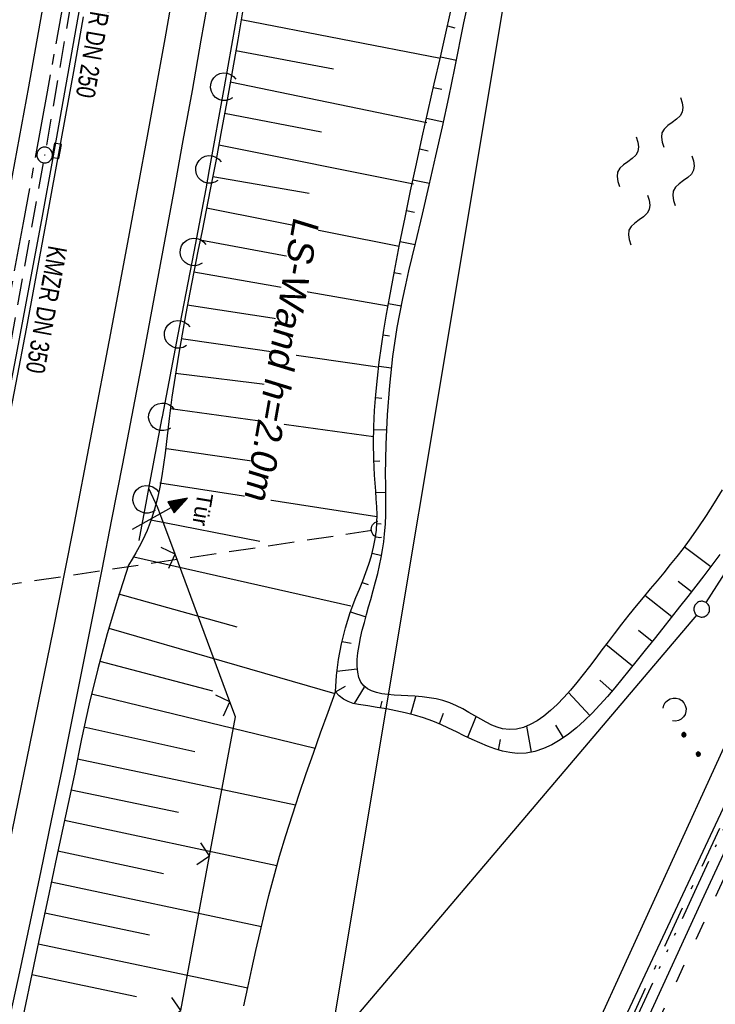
# Model space of a CAD drawing. Extents: x 510526 to 513920, y 467229 to 478797.
# Tile 267 of 467: x 511928 to 511994, y 474108 to 474201. Entities that reach past the tile are written whole.
import ezdxf

# ---------------------------------------------------------------- set-up
doc = ezdxf.new("R2010")
doc.units = 0
doc.header["$LTSCALE"] = 10
doc.header["$MEASUREMENT"] = 0
for name, pattern in [('ACAD_ISO03W100', [30, 12, -18]), ('ACAD_ISO14W100', [25.5, 12, -3, 0.5, -3, 0.5, -3, 0.5, -3]), ('ACHSE', [5.5, 4, -0.5, 0.5, -0.5]), ('LT00', [0]), ('LT08', [0.42, 0.2, -0.1, 0.02, -0.1]), ('STRICHLINIE2', [0.375, 0.25, -0.125])]:
    doc.linetypes.add(name, pattern=pattern)
doc.layers.get('0').update_dxf_attribs({"linetype": 'LT00'})
for name, color, linetype in [('--WASSER_NUTZUNG', 180, 'Continuous'), ('-AX-020', 250, 'ACHSE'), ('-Haltung', 182, 'STRICHLINIE2'), ('-Haltungsbeschriftung', 182, 'LT00'), ('ABWASSERLTG', 24, 'LT00'), ('DFK_AB_L', 21, 'LT00'), ('DFK_GZPKT', 250, 'LT00'), ('DFK_KATASTER', 250, 'LT00'), ('DFK_NUTZUNG', 250, 'LT00'), ('LS-WAND_TEXT', 11, 'Continuous'), ('STROM_UNTER', 80, 'LT08'), ('TELEKOM', 210, 'ACAD_ISO14W100'), ('TOR_TEXT', 11, 'Continuous'), ('V91_AFBR_BAB', 250, 'LT00'), ('V91_BOESCH', 250, 'LT00'), ('V91_BOSCHUNG', 250, 'LT00'), ('V91_KA_PRUF', 182, 'LT00'), ('V91_LAERM', 11, 'LT00'), ('V91_LD_MARK', 2, 'LT00'), ('V91_RINNE', 182, 'LT00'), ('V91_SINKK', 182, 'LT00'), ('V91_TOR', 10, 'LT00'), ('V91_UK_DURCH', 182, 'LT00'), ('V91_ZAUN', 40, 'LT00'), ('WASSERLTG', 130, 'ACAD_ISO03W100')]:
    doc.layers.add(name, color=color, linetype=linetype)
doc.styles.add('Beschrift', font='ARIAL.TTF')
doc.styles.add('Haltungsbeschriftung', font='ARIAL.TTF', dxfattribs={"width": 0.75})

# ---------------------------------------------------------------- blocks, each defined once
blk = doc.blocks.new('SYMB7250')
at = {"color": 0, "linetype": 'ByBlock'}
for points in [[(-0.25, 0.28), (-0.208333, 0.308889), (-0.166667, 0.331111), (-0.125, 0.34), (-0.083333, 0.331111), (-0.041667, 0.308889), (0, 0.28)], [(0, 0.28), (0.041667, 0.251111), (0.083333, 0.228889), (0.125, 0.22), (0.166667, 0.228889), (0.208333, 0.251111), (0.25, 0.28)], [(-0.74, 0), (-0.698333, 0.028889), (-0.656667, 0.051111), (-0.615, 0.06), (-0.573333, 0.051111), (-0.531667, 0.028889), (-0.49, 0)], [(-0.49, 0), (-0.448333, -0.028889), (-0.406667, -0.051111), (-0.365, -0.06), (-0.323333, -0.051111), (-0.281667, -0.028889), (-0.24, 0)], [(0.24, 0), (0.281667, 0.028889), (0.323333, 0.051111), (0.365, 0.06), (0.406667, 0.051111), (0.448333, 0.028889), (0.49, 0)], [(0.49, 0), (0.531667, -0.028889), (0.573333, -0.051111), (0.615, -0.06), (0.656667, -0.051111), (0.698333, -0.028889), (0.74, 0)], [(-0.25, -0.28), (-0.208333, -0.251111), (-0.166667, -0.228889), (-0.125, -0.22), (-0.083333, -0.228889), (-0.041667, -0.251111), (0, -0.28)], [(0, -0.28), (0.041667, -0.308889), (0.083333, -0.331111), (0.125, -0.34), (0.166667, -0.331111), (0.208333, -0.308889), (0.25, -0.28)]]:
    blk.add_lwpolyline(points, dxfattribs=at)
blk = doc.blocks.new('SYMB7010')
at = {"color": 0, "linetype": 'ByBlock'}
for points in [[(-0.031408, 0.499213), (-0.093728, 0.49134), (-0.15457, 0.475719), (-0.212975, 0.452595), (-0.268021, 0.422333), (-0.31884, 0.385411), (-0.36463, 0.342411), (-0.40467, 0.29401), (-0.438329, 0.240973), (-0.465074, 0.184136), (-0.484486, 0.124395), (-0.496256, 0.062692), (-0.5002, 0)], [(-0.5002, 0), (-0.496256, -0.062692), (-0.484486, -0.124395), (-0.465075, -0.184136), (-0.438329, -0.240973), (-0.404671, -0.29401), (-0.36463, -0.342411), (-0.31884, -0.385411), (-0.268021, -0.422333), (-0.212975, -0.452595), (-0.154571, -0.475719), (-0.093728, -0.49134), (-0.031408, -0.499213), (0.031408, -0.499213)], [(0.5002, 0), (0.496256, 0.062692), (0.484485, 0.124395), (0.465074, 0.184136), (0.438329, 0.240973), (0.40467, 0.29401), (0.36463, 0.342411), (0.31884, 0.385411), (0.268021, 0.422333), (0.212975, 0.452595), (0.15457, 0.475719), (0.093728, 0.49134), (0.031408, 0.499213), (-0.031408, 0.499213)], [(0.031408, -0.499213), (0.093728, -0.491341), (0.15457, -0.475719), (0.212975, -0.452595), (0.268021, -0.422333), (0.31884, -0.385411), (0.36463, -0.342411), (0.404671, -0.294011), (0.438329, -0.240974), (0.465075, -0.184136), (0.484486, -0.124395), (0.496256, -0.062692), (0.500201, 0)]]:
    blk.add_lwpolyline(points, dxfattribs=at)
blk = doc.blocks.new('SYMB0652')
at = {"color": 0, "linetype": 'ByBlock'}
blk.add_lwpolyline([(-0.15, -0.075), (0.15, -0.075), (0.15, 0.075), (-0.15, 0.075), (-0.15, -0.075)], dxfattribs=at)
blk = doc.blocks.new('SYMB0070')
at = {"color": 0, "linetype": 'ByBlock'}
for p, q in [((-0.5, 0), (0.2, 0)), ((0.5, 0), (0.2, 0.1)), ((0.2, 0.1), (0.2, 0)), ((0.468, 0), (0.21, 0.086)), ((0.21, 0.086), (0.21, -0.086)), ((0.21, -0.086), (0.468, 0)), ((0.22, -0.072), (0.437, 0)), ((0.23, -0.058), (0.405, 0)), ((0.24, -0.045), (0.374, 0)), ((0.342, 0), (0.25, 0.031)), ((0.25, 0.031), (0.25, -0.031)), ((0.25, -0.031), (0.342, 0)), ((0.26, -0.017), (0.31, 0)), ((0.27, -0.003), (0.279, 0))]:
    blk.add_line(p, q, dxfattribs=at)
for points in [[(0.2, 0), (0.2, -0.1), (0.5, 0)], [(0.437, 0), (0.22, 0.072), (0.22, -0.072)], [(0.405, 0), (0.23, 0.058), (0.23, -0.058)], [(0.374, 0), (0.24, 0.045), (0.24, -0.045)], [(0.31, 0), (0.26, 0.017), (0.26, -0.017)], [(0.279, 0), (0.27, 0.003), (0.27, -0.003)]]:
    blk.add_lwpolyline(points, dxfattribs=at)
blk = doc.blocks.new('SYMB0003')
at = {"color": 0, "linetype": 'ByBlock'}
for p, q in [((-0.015712, 0), (0.010166, 0.012015)), ((0, -0.021257), (-0.015712, 0)), ((0.010166, 0.012015), (0, -0.021257))]:
    blk.add_line(p, q, dxfattribs=at)
for points in [[(-0.031395, 0.499013), (-0.093691, 0.491144), (-0.154509, 0.475528), (-0.21289, 0.452414), (-0.267913, 0.422164), (-0.318712, 0.385257), (-0.364484, 0.342274), (-0.404509, 0.293893), (-0.438154, 0.240877), (-0.464888, 0.184062), (-0.484292, 0.124345), (-0.496058, 0.062667), (-0.5, 0)], [(-0.5, 0), (-0.496058, -0.062667), (-0.484292, -0.124345), (-0.464888, -0.184062), (-0.438154, -0.240877), (-0.404509, -0.293893), (-0.364485, -0.342274), (-0.318712, -0.385257), (-0.267914, -0.422164), (-0.21289, -0.452414), (-0.154509, -0.475529), (-0.093691, -0.491144), (-0.031395, -0.499014), (0.031395, -0.499014)], [(0.5, 0), (0.496057, 0.062667), (0.484292, 0.124345), (0.464888, 0.184062), (0.438153, 0.240877), (0.404509, 0.293893), (0.364484, 0.342274), (0.318712, 0.385257), (0.267913, 0.422164), (0.21289, 0.452414), (0.154509, 0.475528), (0.093691, 0.491144), (0.031395, 0.499013), (-0.031395, 0.499013)], [(0.031395, -0.499014), (0.093691, -0.491144), (0.154509, -0.475529), (0.21289, -0.452414), (0.267914, -0.422164), (0.318712, -0.385257), (0.364485, -0.342274), (0.404509, -0.293893), (0.438154, -0.240877), (0.464889, -0.184062), (0.484292, -0.124345), (0.496058, -0.062667), (0.5, 0)]]:
    blk.add_lwpolyline(points, dxfattribs=at)
blk = doc.blocks.new('SYMB1107')
at = {"color": 0, "linetype": 'ByBlock'}
for points in [[(-0.2, 0), (-0.196157, 0.039018), (-0.184776, 0.076537), (-0.166294, 0.111114), (-0.141421, 0.141421), (-0.111114, 0.166294), (-0.076537, 0.184776), (-0.039018, 0.196157), (0, 0.2)], [(0, 0.2), (0.039018, 0.196157), (0.076537, 0.184776), (0.111114, 0.166294), (0.141421, 0.141421), (0.166294, 0.111114), (0.184776, 0.076537), (0.196157, 0.039018), (0.2, 0)]]:
    blk.add_lwpolyline(points, dxfattribs=at)
blk = doc.blocks.new('SYMB0024')
at = {"color": 0, "linetype": 'ByBlock'}
for p, q in [((-0.5, 0.5), (0, 0)), ((0, 0), (0.5, 0.5))]:
    blk.add_line(p, q, dxfattribs=at)
blk = doc.blocks.new('SYMB7122')
at = {"color": 0, "linetype": 'ByBlock'}
for points in [[(-0.109975, -0.002365), (-0.106745, 0.026562), (-0.096041, 0.053629), (-0.078613, 0.076941), (-0.055681, 0.094866), (-0.028851, 0.106149), (0, 0.11)], [(0, 0.11), (0.028851, 0.106149), (0.055681, 0.094866), (0.078613, 0.076941), (0.096041, 0.053629), (0.106745, 0.026562), (0.109975, -0.002365)], [(-0.075234, -0.080249), (-0.093647, -0.057708), (-0.105504, -0.031126), (-0.109975, -0.002365)], [(0.109975, -0.002365), (0.105504, -0.031126), (0.093647, -0.057708), (0.075234, -0.080249)]]:
    blk.add_lwpolyline(points, dxfattribs=at)
blk = doc.blocks.new('SYMB7231')
at = {"color": 0, "linetype": 'ByBlock'}
for p, q in [((0.109975, -0.002365), (0.105504, -0.031126)), ((0.23, -0.057081), (0.23, -0.082919)), ((0.235, -0.087105), (0.235, -0.052895)), ((0.24, -0.050836), (0.24, -0.089164)), ((0.245, -0.089796), (0.245, -0.050204)), ((0.25, -0.050836), (0.25, -0.089164)), ((0.255, -0.087105), (0.255, -0.052895)), ((0.26, -0.057081), (0.26, -0.082919)), ((0.265, -0.070126), (0.265, -0.069854)), ((0.46, -0.057081), (0.46, -0.082919)), ((0.465, -0.087105), (0.465, -0.052895)), ((0.47, -0.050836), (0.47, -0.089164)), ((0.475, -0.089796), (0.475, -0.050204)), ((0.48, -0.050836), (0.48, -0.089164)), ((0.485, -0.087105), (0.485, -0.052895)), ((0.49, -0.057081), (0.49, -0.082919)), ((0.495, -0.070126), (0.495, -0.069854))]:
    blk.add_line(p, q, dxfattribs=at)
for points in [[(-0.109975, -0.002365), (-0.106745, 0.026562), (-0.096041, 0.053629), (-0.078613, 0.076941), (-0.055681, 0.094866), (-0.028851, 0.106149), (0, 0.11)], [(0, 0.11), (0.028851, 0.106149), (0.055681, 0.094866), (0.078613, 0.076941), (0.096041, 0.053629), (0.106745, 0.026562), (0.109975, -0.002365)], [(-0.075234, -0.080249), (-0.093647, -0.057708), (-0.105504, -0.031126), (-0.109975, -0.002365)], [(0.105504, -0.031126), (0.093647, -0.057708), (0.075234, -0.080249)], [(0.265, -0.07), (0.263019, -0.061322), (0.25747, -0.054363), (0.24945, -0.050501), (0.24055, -0.050501), (0.23253, -0.054363), (0.226981, -0.061322), (0.225, -0.07), (0.226981, -0.078678), (0.23253, -0.085637), (0.24055, -0.089499), (0.24945, -0.089499), (0.25747, -0.085637), (0.263019, -0.078678), (0.265, -0.07)], [(0.495, -0.07), (0.493019, -0.061322), (0.48747, -0.054363), (0.47945, -0.050501), (0.47055, -0.050501), (0.46253, -0.054363), (0.456981, -0.061322), (0.455, -0.07), (0.456981, -0.078678), (0.46253, -0.085637), (0.47055, -0.089499), (0.47945, -0.089499), (0.48747, -0.085637), (0.493019, -0.078678), (0.495, -0.07)]]:
    blk.add_lwpolyline(points, dxfattribs=at)

msp = doc.modelspace()

# ---------------------------------------------------------------- linework, layer by layer
at = {"layer": '-AX-020', "ltscale": 0.2, "flags": 128}
msp.add_lwpolyline([(513881.716, 478796.972), (513877.87, 478787.354), (513870.367, 478768.801), (513862.788, 478750.278), (513855.137, 478731.786), (513847.411, 478713.324), (513839.611, 478694.893), (513831.738, 478676.494), (513823.791, 478658.127), (513815.771, 478639.791), (513807.678, 478621.487), (513799.512, 478603.216), (513791.272, 478584.978), (513782.96, 478566.773), (513774.576, 478548.601), (513766.118, 478530.463), (513757.588, 478512.359), (513748.986, 478494.289), (513740.312, 478476.254), (513731.565, 478458.253), (513722.747, 478440.287), (513713.857, 478422.357), (513704.896, 478404.463), (513695.863, 478386.605), (513686.758, 478368.782), (513677.583, 478350.997), (513668.336, 478333.248), (513659.019, 478315.536), (513649.63, 478297.862), (513640.172, 478280.225), (513630.643, 478262.626), (513621.043, 478245.066), (513611.374, 478227.544), (513601.634, 478210.061), (513591.825, 478192.617), (513586.745, 478183.647), (513576.83, 478166.262), (513566.848, 478148.917), (513556.8, 478131.609), (513546.688, 478114.338), (513536.514, 478097.104), (513526.28, 478079.906), (513515.988, 478062.743), (513505.638, 478045.613), (513495.234, 478028.517), (513484.778, 478011.453), (513474.27, 477994.421), (513463.712, 477977.419), (513453.108, 477960.447), (513442.457, 477943.503), (513431.762, 477926.587), (513421.026, 477909.698), (513410.248, 477892.835), (513399.432, 477875.997), (513388.579, 477859.182), (513377.691, 477842.39), (513366.769, 477825.62), (513355.815, 477808.871), (513344.831, 477792.142), (513333.819, 477775.431), (513322.78, 477758.738), (513311.715, 477742.062), (513300.628, 477725.401), (513289.519, 477708.754), (513278.389, 477692.121), (513267.242, 477675.5), (513256.078, 477658.891), (513244.899, 477642.291), (513233.706, 477625.7), (513222.502, 477609.117), (513211.288, 477592.542), (513200.066, 477575.971), (513188.837, 477559.405), (513177.603, 477542.843), (513166.366, 477526.282), (513154.797, 477509.239), (513142.496, 477491.114), (513130.197, 477472.988), (513117.902, 477454.859), (513105.613, 477436.726), (513093.333, 477418.587), (513081.064, 477400.44), (513068.808, 477382.285), (513056.567, 477364.119), (513044.344, 477345.942), (513032.141, 477327.752), (513019.958, 477309.547), (513007.8, 477291.325), (512995.668, 477273.087), (512983.565, 477254.83), (512971.492, 477236.552), (512959.452, 477218.253), (512947.447, 477199.931), (512935.479, 477181.584), (512923.551, 477163.212), (512911.665, 477144.812), (512899.822, 477126.385), (512888.026, 477107.927), (512876.279, 477089.439), (512864.582, 477070.918), (512852.939, 477052.364), (512841.352, 477033.775), (512829.822, 477015.15), (512818.352, 476996.488), (512806.945, 476977.787), (512795.603, 476959.048), (512789.644, 476949.141), (512778.405, 476930.339), (512767.236, 476911.496), (512756.135, 476892.613), (512745.103, 476873.688), (512734.14, 476854.724), (512723.246, 476835.72), (512712.422, 476816.676), (512701.668, 476797.593), (512690.983, 476778.471), (512680.369, 476759.309), (512669.824, 476740.11), (512659.35, 476720.871), (512648.946, 476701.595), (512638.612, 476682.281), (512628.349, 476662.929), (512618.157, 476643.54), (512608.036, 476624.113), (512597.985, 476604.65), (512588.006, 476585.15), (512578.098, 476565.614), (512568.261, 476546.042), (512558.497, 476526.434), (512548.803, 476506.791), (512539.182, 476487.112), (512529.632, 476467.399), (512520.155, 476447.65), (512510.749, 476427.867), (512501.416, 476408.05), (512492.156, 476388.199), (512482.968, 476368.314), (512473.852, 476348.396), (512464.81, 476328.445), (512455.84, 476308.46), (512446.944, 476288.443), (512438.12, 476268.394), (512429.37, 476248.313), (512420.694, 476228.2), (512412.09, 476208.055), (512403.561, 476187.879), (512395.105, 476167.672), (512386.723, 476147.434), (512378.415, 476127.166), (512370.181, 476106.867), (512362.021, 476086.539), (512353.936, 476066.181), (512345.925, 476045.794), (512337.988, 476025.377), (512330.127, 476004.932), (512322.339, 475984.458), (512314.627, 475963.955), (512306.989, 475943.425), (512299.427, 475922.867), (512291.94, 475902.281), (512284.528, 475881.669), (512277.191, 475861.029), (512269.93, 475840.362), (512262.744, 475819.67), (512255.634, 475798.951), (512248.599, 475778.206), (512241.641, 475757.436), (512234.758, 475736.641), (512227.951, 475715.82), (512221.221, 475694.975), (512214.566, 475674.105), (512207.988, 475653.211), (512201.487, 475632.294), (512200.128, 475627.887), (512194.281, 475608.791), (512188.5, 475589.674), (512182.785, 475570.538), (512177.137, 475551.381), (512171.56, 475532.204), (512166.053, 475513.007), (512160.618, 475493.788), (512155.257, 475474.55), (512149.971, 475455.29), (512148.09, 475448.361), (512142.908, 475429.074), (512137.804, 475409.765), (512132.778, 475390.436), (512127.829, 475371.088), (512122.957, 475351.719), (512118.163, 475332.332), (512113.447, 475312.925), (512108.808, 475293.499), (512104.247, 475274.055), (512099.765, 475254.593), (512095.36, 475235.113), (512091.033, 475215.616), (512086.785, 475196.101), (512082.614, 475176.57), (512078.522, 475157.022), (512074.508, 475137.458), (512070.573, 475117.878), (512066.716, 475098.282), (512063.238, 475080.246), (512059.532, 475060.621), (512055.901, 475040.983), (512052.344, 475021.33), (512048.857, 475001.665), (512045.438, 474981.988), (512042.084, 474962.3), (512038.794, 474942.602), (512035.562, 474922.893), (512032.388, 474903.175), (512029.269, 474883.449), (512026.201, 474863.714), (512023.183, 474843.972), (512020.21, 474824.222), (512017.282, 474804.467), (512014.394, 474784.705), (512011.544, 474764.937), (512008.73, 474745.165), (512005.949, 474725.388), (512003.198, 474705.607), (512000.474, 474685.821), (511997.775, 474666.033), (511995.098, 474646.242), (511992.439, 474626.448), (511989.798, 474606.651), (511987.169, 474586.854), (511984.552, 474567.054), (511981.943, 474547.253), (511979.34, 474527.452), (511976.744, 474507.689), (511975.127, 474495.377), (511973.477, 474482.815), (511971.825, 474470.254), (511970.169, 474457.693), (511968.506, 474445.133), (511966.835, 474432.574), (511965.154, 474420.016), (511963.46, 474407.46), (511961.752, 474394.906), (511960.027, 474382.355), (511958.283, 474369.806), (511956.518, 474357.259), (511954.73, 474344.717), (511952.918, 474332.177), (511951.078, 474319.642), (511949.209, 474307.111), (511947.309, 474294.584), (511945.376, 474282.063), (511943.407, 474269.547), (511941.4, 474257.038), (511939.355, 474244.534), (511937.267, 474232.038), (511935.137, 474219.549), (511932.96, 474207.067), (511930.736, 474194.594), (511928.462, 474182.131), (511926.136, 474169.676), (511923.757, 474157.232), (511921.321, 474144.799), (511918.829, 474132.377), (511916.276, 474119.967), (511913.661, 474107.57), (511910.982, 474095.187), (511908.238, 474082.818), (511905.425, 474070.464), (511902.544, 474058.127), (511899.59, 474045.806), (511896.562, 474033.504), (511893.47, 474021.261), (511890.29, 474008.997), (511887.033, 473996.753), (511883.699, 473984.53), (511880.287, 473972.328), (511876.798, 473960.148), (511873.233, 473947.991), (511869.591, 473935.856), (511865.873, 473923.745), (511862.077, 473911.656), (511858.206, 473899.593), (511854.259, 473887.554), (511850.236, 473875.54), (511846.136, 473863.552), (511841.962, 473851.59), (511837.711, 473839.654), (511833.386, 473827.746), (511828.985, 473815.865), (511824.51, 473804.012), (511819.96, 473792.188), (511815.335, 473780.392), (511810.636, 473768.626), (511805.863, 473756.89), (511801.015, 473745.185), (511796.094, 473733.51), (511791.099, 473721.866), (511786.031, 473710.255), (511780.889, 473698.675), (511775.675, 473687.128), (511770.388, 473675.615), (511765.028, 473664.135), (511759.596, 473652.689), (511754.091, 473641.278), (511748.515, 473629.901), (511742.867, 473618.56), (511737.147, 473607.255), (511731.356, 473595.986), (511725.494, 473584.754), (511719.562, 473573.559), (511713.558, 473562.402), (511707.485, 473551.283), (511701.341, 473540.203), (511695.128, 473529.162), (511688.845, 473518.159), (511682.492, 473507.198), (511676.07, 473496.276), (511669.58, 473485.395), (511663.021, 473474.555), (511656.394, 473463.757), (511649.699, 473453.001), (511642.935, 473442.288), (511636.105, 473431.617), (511629.207, 473420.99), (511622.242, 473410.406), (511615.211, 473399.867), (511608.113, 473389.372), (511600.949, 473378.922), (511593.719, 473368.518), (511586.423, 473358.16), (511579.062, 473347.848), (511571.637, 473337.582), (511564.147, 473327.364), (511556.592, 473317.193), (511548.973, 473307.07), (511541.291, 473296.996), (511533.545, 473286.969), (511525.735, 473276.993), (511517.863, 473267.066), (511509.929, 473257.188), (511501.932, 473247.361), (511493.873, 473237.584), (511485.753, 473227.859), (511477.572, 473218.186), (511475.548, 473215.811), (511467.291, 473206.202), (511458.976, 473196.642), (511450.605, 473187.132), (511442.182, 473177.667), (511433.709, 473168.249), (511425.188, 473158.872), (511416.622, 473149.537), (511408.014, 473140.241), (511399.365, 473130.982), (511390.679, 473121.758), (511381.958, 473112.568), (511373.205, 473103.409), (511364.421, 473094.278), (511355.61, 473085.175), (511346.772, 473076.096), (511337.912, 473067.039), (511329.031, 473058.003), (511320.132, 473048.986), (511311.216, 473039.984), (511302.286, 473030.997), (511293.345, 473022.02), (511284.394, 473013.053), (511275.436, 473004.094), (511266.473, 472995.139), (511255.909, 472984.591), (511236.789, 472965.502), (511230.177, 472958.9), (511223.567, 472952.294), (511216.964, 472945.683), (511210.368, 472939.063), (511203.785, 472932.433), (511197.215, 472925.788), (511190.663, 472919.125), (511184.131, 472912.443), (511177.622, 472905.739), (511171.139, 472899.01), (511164.685, 472892.252), (511158.263, 472885.464), (511151.877, 472878.643), (511145.529, 472871.786), (511139.222, 472864.891), (511132.96, 472857.955), (511126.746, 472850.976), (511120.583, 472843.952), (511114.476, 472836.881), (511109.32, 472830.82), (511103.322, 472823.655), (511097.386, 472816.438), (511091.511, 472809.171), (511085.699, 472801.854), (511079.95, 472794.488), (511074.265, 472787.072), (511068.642, 472779.609), (511063.084, 472772.097), (511057.591, 472764.538), (511052.162, 472756.933), (511046.799, 472749.281), (511041.501, 472741.584), (511036.27, 472733.841), (511031.105, 472726.054), (511026.007, 472718.223), (511020.976, 472710.349), (511016.012, 472702.431), (511011.117, 472694.472), (511006.29, 472686.471), (511001.532, 472678.429), (510996.842, 472670.347), (510992.223, 472662.225), (510987.672, 472654.063), (510983.192, 472645.863), (510978.782, 472637.625), (510974.443, 472629.349), (510970.175, 472621.036), (510965.978, 472612.687), (510961.853, 472604.303), (510957.799, 472595.883), (510953.818, 472587.43), (510949.91, 472578.942), (510946.074, 472570.422), (510942.311, 472561.868), (510938.622, 472553.283), (510935.007, 472544.666), (510931.465, 472536.02), (510927.997, 472527.343), (510924.604, 472518.636), (510921.286, 472509.901), (510918.042, 472501.138), (510914.874, 472492.347), (510911.781, 472483.529), (510908.763, 472474.686), (510905.821, 472465.817), (510902.956, 472456.923), (510900.166, 472448.004), (510897.454, 472439.062), (510894.817, 472430.098), (510892.258, 472421.111), (510889.776, 472412.102), (510887.37, 472403.073), (510885.043, 472394.023), (510882.792, 472384.954), (510880.62, 472375.866), (510878.525, 472366.759), (510876.509, 472357.635), (510874.57, 472348.494), (510872.71, 472339.337), (510870.929, 472330.164), (510869.226, 472320.976), (510867.602, 472311.774), (510866.056, 472302.558), (510864.59, 472293.33), (510863.202, 472284.089), (510861.894, 472274.837), (510860.665, 472265.574), (510859.516, 472256.301), (510858.445, 472247.018), (510857.455, 472237.726), (510856.544, 472228.427), (510855.712, 472219.119), (510854.96, 472209.806), (510854.288, 472200.485), (510853.696, 472191.159), (510853.184, 472181.829), (510852.752, 472172.495), (510852.399, 472163.157), (510852.127, 472153.817), (510851.934, 472144.475), (510851.822, 472135.131), (510851.789, 472125.787), (510851.836, 472116.443), (510851.964, 472107.1), (510852.009, 472104.711), (510852.237, 472095.37), (510852.543, 472086.03), (510852.927, 472076.694), (510853.387, 472067.361), (510853.922, 472058.032), (510854.53, 472048.707), (510855.21, 472039.388), (510855.961, 472030.074), (510856.782, 472020.766), (510857.671, 472011.464), (510858.627, 472002.169), (510859.649, 471992.88), (510860.734, 471983.599), (510861.883, 471974.326), (510863.094, 471965.06), (510864.364, 471955.802), (510865.694, 471946.554), (510867.082, 471937.313), (510868.525, 471928.081), (510870.024, 471918.857), (510871.577, 471909.643), (510873.182, 471900.438), (510874.839, 471891.241), (510876.545, 471882.054), (510878.3, 471872.876), (510880.102, 471863.708), (510881.95, 471854.548), (510883.842, 471845.397), (510885.778, 471836.255), (510887.756, 471827.123), (510889.775, 471817.999), (510891.834, 471808.885), (510893.93, 471799.779), (510896.064, 471790.681), (510898.233, 471781.592), (510900.437, 471772.511), (510902.673, 471763.439), (510904.942, 471754.374), (510907.241, 471745.317), (510909.57, 471736.267), (510911.926, 471727.225), (510914.31, 471718.19), (510916.719, 471709.161), (510919.152, 471700.139), (510921.608, 471691.124), (510924.087, 471682.114), (510926.585, 471673.11), (510929.104, 471664.112), (510931.64, 471655.118), (510934.193, 471646.129), (510936.762, 471637.145), (510939.345, 471628.165), (510941.941, 471619.188), (510944.55, 471610.216), (510947.169, 471601.246), (510949.797, 471592.279), (510952.434, 471583.314), (510955.078, 471574.352), (510957.727, 471565.391), (510960.382, 471556.431), (510963.039, 471547.473), (510967.703, 471531.767), (510970.248, 471523.199), (510975.26, 471506.323), (510980.27, 471489.445), (510985.273, 471472.566), (510990.267, 471455.684), (510995.248, 471438.798), (511000.214, 471421.908), (511005.162, 471405.012), (511010.087, 471388.11), (511014.988, 471371.201), (511019.861, 471354.283), (511024.703, 471337.357), (511029.511, 471320.421), (511034.281, 471303.475), (511039.011, 471286.517), (511043.698, 471269.547), (511048.338, 471252.564), (511052.928, 471235.568), (511057.465, 471218.557), (511061.945, 471201.532), (511066.367, 471184.491), (511070.726, 471167.434), (511075.019, 471150.36), (511079.243, 471133.269), (511083.395, 471116.16), (511086.572, 471102.843), (511090.589, 471085.702), (511094.527, 471068.543), (511098.388, 471051.366), (511102.17, 471034.172), (511105.875, 471016.961), (511109.501, 470999.734), (511113.048, 470982.489), (511116.518, 470965.23), (511119.908, 470947.954), (511123.221, 470930.663), (511126.454, 470913.357), (511129.609, 470896.037), (511132.686, 470878.703), (511135.683, 470861.354), (511138.602, 470843.993), (511141.441, 470826.619), (511144.202, 470809.231), (511146.884, 470791.831), (511149.487, 470774.42), (511152.01, 470756.996), (511154.454, 470739.562), (511156.819, 470722.116), (511159.105, 470704.66), (511161.311, 470687.193), (511163.438, 470669.717), (511165.485, 470652.232), (511165.638, 470650.897), (511167.873, 470631.022), (511170.027, 470611.138), (511172.103, 470591.246), (511174.098, 470571.346), (511176.014, 470551.438), (511177.851, 470531.523), (511179.526, 470512.546), (511180.884, 470496.345), (511182.163, 470480.137), (511183.363, 470463.922), (511184.482, 470447.702), (511185.522, 470431.478), (511186.482, 470415.247), (511187.362, 470399.013), (511188.162, 470382.774), (511188.882, 470366.532), (511189.522, 470350.286), (511190.082, 470334.037), (511190.563, 470317.786), (511190.963, 470301.532), (511191.284, 470285.277), (511191.524, 470269.02), (511191.684, 470252.763), (511191.765, 470236.505), (511191.765, 470220.247), (511191.686, 470203.988), (511191.526, 470187.731), (511191.287, 470171.474), (511191.243, 470169.007), (511190.912, 470152.752), (511190.504, 470136.499), (511190.023, 470120.247), (511189.472, 470103.998), (511188.854, 470087.752), (511188.173, 470071.508), (511187.432, 470055.266), (511186.634, 470039.027), (511185.783, 470022.791), (511184.882, 470006.558), (511183.935, 469990.327), (511182.944, 469974.099), (511181.913, 469957.873), (511180.846, 469941.65), (511179.745, 469925.429), (511178.614, 469909.21), (511177.457, 469892.993), (511176.276, 469876.777), (511175.075, 469860.563), (511173.858, 469844.35), (511172.627, 469828.139), (511171.386, 469811.927), (511170.138, 469795.717), (511168.847, 469778.991), (511030.959, 467993.348), (511029.419, 467973.407), (511027.883, 467953.466), (511026.353, 467933.525), (511024.832, 467913.582), (511023.323, 467893.64), (511021.828, 467873.695), (511020.353, 467853.75), (511018.898, 467833.804), (511017.467, 467813.855), (511016.063, 467793.903), (511014.69, 467773.951), (511013.35, 467753.995), (511012.046, 467734.038), (511010.782, 467714.078), (511009.56, 467694.116), (511008.383, 467674.151), (511007.254, 467654.183), (511006.177, 467634.211), (511005.154, 467614.237), (511004.188, 467594.261), (511003.284, 467574.281), (511002.442, 467554.299), (511001.667, 467534.314), (511000.962, 467514.327), (511000.329, 467494.336), (510999.772, 467474.345), (510999.556, 467465.709), (510999.112, 467445.714), (510998.747, 467425.717), (510998.463, 467405.719), (510998.259, 467385.719), (510998.135, 467365.72), (510998.091, 467345.72), (510998.127, 467325.72), (510998.243, 467305.721), (510998.439, 467285.721), (510998.715, 467265.723), (510999.071, 467245.726), (510999.432, 467229.156)], dxfattribs=at)
at = {"layer": '-Haltung'}
for p, q in [((511935.548, 474217.863), (511930.629, 474189.318)), ((511930.368, 474187.841), (511925.21, 474159.539)), ((511961.674, 474152.799), (511871.053, 474139.259))]:
    msp.add_line(p, q, dxfattribs=at)
at = {"layer": 'ABWASSERLTG', "flags": 128}
msp.add_lwpolyline([(511788.77, 473850.36), (511795.117, 473848.797), (511800.699, 473847.724), (511812.893, 473880.157), (511825.087, 473912.59), (511832.698, 473933.764), (511840.309, 473954.937), (511842.356, 473957.031), (511892.712, 473942.271), (511910.86, 473941.155), (511937.091, 473995.797), (511960.275, 474051.485), (511984.841, 474104.377), (512027.209, 474194.737), (512045.263, 474244.703), (512065.261, 474304.344), (512073.852, 474336.539), (512080.16, 474380.111), (512081.467, 474397.612), (512086.744, 474427.187), (512088.426, 474436.611), (512095.906, 474473.887), (512111.421, 474514.327), (512126.019, 474552.378), (512126.048, 474554.937), (512125.33, 474565.622), (512115.998, 474568.591), (512100.93, 474571.649), (512065.78, 474578.834), (512044.83, 474582.395), (512033.955, 474584.244), (512026.529, 474577.222)], dxfattribs=at)
at = {"layer": 'DFK_AB_L'}
msp.add_line((511957.764, 474104.31), (511980.277, 474239.17), dxfattribs=at)
at = {"layer": 'DFK_KATASTER'}
for p, q in [((512021.569, 474189.968), (511954.022, 474041.922)), ((512021.478, 474190.017), (511993.492, 474145.943)), ((511992.605, 474144.738), (511958.126, 474104.142))]:
    msp.add_line(p, q, dxfattribs=at)
at = {"layer": 'STROM_UNTER', "ltscale": 2, "flags": 128}
msp.add_lwpolyline([(511775.341, 473838.626), (511775.26, 473838.311), (511777.558, 473837.196), (511785.537, 473834.571), (511787.178, 473834.21), (511792.446, 473834.375), (511794.219, 473834.867), (511794.909, 473835.425), (511797.338, 473840.183), (511798.882, 473844.661), (511799.079, 473845.186), (511799.473, 473845.481), (511800.13, 473845.514), (511800.622, 473845.711), (511800.86, 473846.082), (511801.093, 473846.572), (511803.313, 473852.716), (511806.703, 473861.777), (511811.829, 473876.497), (511818.34, 473892.98), (511823.645, 473907.024), (511826.214, 473914.829), (511829.319, 473923.544), (511831.163, 473928.843), (511835.181, 473939.04), (511837.758, 473946.249), (511838.9, 473949.721), (511839.239, 473950.907), (511839.811, 473951.851), (511840.858, 473952.738), (511845.27, 473953.456), (511847.505, 473954.117), (511855.328, 473952.045), (511891.94, 473942.259), (511898.571, 473940.343), (511900.519, 473939.885), (511904.317, 473939.941), (511906.364, 473940.038), (511909.677, 473940.255), (511912.019, 473940.568), (511914.32, 473942.764), (511921.092, 473950.892), (511926.499, 473957.824), (511927.532, 473961.969), (511936.15, 473990.312), (511946.432, 474018.47), (511957.917, 474044.144), (511969.439, 474069.455), (511980.675, 474093.822), (511992.058, 474118.586), (512006.329, 474148.776), (512004.958, 474149.385)], dxfattribs=at)
at = {"layer": 'TELEKOM', "ltscale": 0.05, "flags": 128}
msp.add_lwpolyline([(511773.364, 473839.346), (511772.51, 473836.797), (511776.226, 473835.461), (511779.643, 473834.422), (511785.735, 473832.566), (511787.891, 473832.047), (511789.874, 473831.956), (511791.562, 473832.14), (511792.774, 473833.387), (511795.489, 473837.161), (511797.176, 473839.288), (511799.879, 473844.543), (511801.391, 473848.451), (511803.895, 473855.018), (511806.301, 473861.302), (511809.38, 473869.327), (511812.726, 473878.43), (511814.603, 473883.12), (511816.221, 473887.811), (511818.317, 473893.474), (511820.3, 473898.893), (511822.02, 473903.844), (511824.368, 473910.201), (511827.507, 473919.09), (511829.749, 473926.437), (511832.467, 473934.705), (511835.388, 473942.939), (511836.332, 473945.636), (511837.062, 473947.356), (511837.846, 473948.712), (511838.47, 473949.389), (511839.566, 473950.691), (511840.557, 473951.63), (511843.739, 473952.307), (511848.957, 473953.505), (511855.425, 473952.672), (511860.974, 473951.112), (511878.553, 473945.953), (511890.363, 473942.509), (511899.596, 473939.8), (511900.555, 473939.575), (511905.405, 473939.837), (511912.187, 473940.149), (511912.971, 473942.599), (511919.698, 473948.644), (511926.109, 473954.607), (511927.274, 473959.28), (511929.313, 473966.45), (511936.529, 473990.185), (511946.803, 474018.319), (511958.282, 474043.979), (511969.803, 474069.289), (511981.039, 474093.655), (511992.421, 474118.418), (512005.287, 474146.183), (512017.472, 474173.883), (512023.963, 474187.767), (512025.961, 474193.022), (512026.704, 474194.875), (512035.929, 474192.374), (512039.42, 474191.68), (512045.352, 474190.522), (512046.275, 474190.353)], dxfattribs=at)
at = {"layer": 'V91_AFBR_BAB'}
for points in [[(511981.947, 474093.237), (511993.329, 474117.999), (512006.198, 474145.771), (512018.401, 474173.512), (512029.244, 474203.742), (512034.442, 474219.451), (512041.908, 474237.791)], [(511946.235, 474204.315), (511945.388, 474199.525), (511944.534, 474194.736), (511943.672, 474189.949), (511942.801, 474185.163), (511941.921, 474180.379), (511940.932, 474175.07), (511939.93, 474169.763), (511938.919, 474164.458), (511937.898, 474159.155), (511936.869, 474153.853), (511935.936, 474149.078), (511934.997, 474144.304), (511934.049, 474139.532), (511933.091, 474134.762), (511932.122, 474129.994), (511931.13, 474125.18), (511930.127, 474120.369), (511929.112, 474115.56), (511928.087, 474110.753), (511927.053, 474105.948)]]:
    msp.add_lwpolyline(points, dxfattribs=at)
at = {"layer": 'V91_AFBR_BAB', "color": 0}
msp.add_lwpolyline([(511931.105, 474207.163), (511930.034, 474201.124), (511928.951, 474195.087), (511927.855, 474189.052), (511926.744, 474183.02), (511925.545, 474176.596), (511924.33, 474170.176), (511923.1, 474163.758), (511921.855, 474157.343), (511920.664, 474151.273), (511919.46, 474145.206), (511918.242, 474139.142), (511917.011, 474133.08), (511915.779, 474127.086), (511914.533, 474121.095), (511913.275, 474115.107), (511912.004, 474109.121), (511910.983, 474104.356)], dxfattribs=at)
at = {"layer": 'V91_BOESCH'}
for points in [[(511958.199, 474137.434), (511958.3, 474138.974), (511958.492, 474140.505), (511958.775, 474142.022), (511959.148, 474143.52), (511959.608, 474144.993), (511960.155, 474146.436), (511960.479, 474147.226), (511960.795, 474148.016), (511961.096, 474148.809), (511961.374, 474149.604), (511961.621, 474150.403), (511961.83, 474151.207), (511961.993, 474152.017), (511962.102, 474152.834), (511962.151, 474153.57), (511962.159, 474154.312), (511962.136, 474155.057), (511962.091, 474155.806), (511962.034, 474156.558), (511961.972, 474157.31), (511961.915, 474158.063), (511961.839, 474159.61), (511961.817, 474161.155), (511961.846, 474162.697), (511961.92, 474164.236), (511962.036, 474165.771), (511962.188, 474167.305), (511962.373, 474168.835), (511962.584, 474170.362), (511962.819, 474171.886), (511963.071, 474173.407), (511963.337, 474174.925), (511963.811, 474177.497), (511964.308, 474180.062), (511964.826, 474182.621), (511965.36, 474185.174), (511965.909, 474187.725), (511966.47, 474190.273), (511967.038, 474192.82), (511967.613, 474195.367), (511968.19, 474197.916), (511968.767, 474200.468), (511969.34, 474203.025)], [(511949.382, 474202.419), (511948.887, 474199.556), (511948.387, 474196.696), (511947.877, 474193.84), (511947.358, 474190.988), (511946.825, 474188.143), (511946.277, 474185.305), (511945.887, 474183.336), (511945.492, 474181.37), (511945.096, 474179.405), (511944.703, 474177.437), (511944.317, 474175.467), (511943.942, 474173.492), (511943.582, 474171.509), (511943.24, 474169.518), (511942.92, 474167.516), (511942.627, 474165.502), (511942.364, 474163.473), (511942.235, 474162.378), (511942.109, 474161.282), (511941.977, 474160.186), (511941.832, 474159.096), (511941.667, 474158.012), (511941.473, 474156.94), (511941.244, 474155.881), (511940.972, 474154.838), (511940.65, 474153.815), (511940.269, 474152.816), (511939.822, 474151.841), (511939.509, 474151.25), (511939.175, 474150.667), (511938.827, 474150.089), (511938.472, 474149.514), (511937.43, 474146.242), (511936.46, 474142.947), (511935.565, 474139.632), (511934.744, 474136.297), (511933.997, 474132.945), (511933.326, 474129.577), (511932.476, 474125.62), (511931.629, 474121.663), (511930.785, 474117.704), (511929.946, 474113.745), (511929.116, 474109.784), (511928.294, 474105.821)], [(511995.024, 474156.69), (511994.267, 474155.447), (511993.497, 474154.231), (511992.71, 474153.046), (511991.904, 474151.898), (511991.313, 474151.102), (511990.711, 474150.322), (511990.097, 474149.551), (511989.471, 474148.783), (511988.833, 474148.013), (511988.182, 474147.232), (511987.519, 474146.436), (511986.843, 474145.618), (511986.154, 474144.771), (511985.453, 474143.89), (511984.738, 474142.967), (511984.165, 474142.209), (511983.585, 474141.431), (511982.997, 474140.642), (511982.401, 474139.853), (511981.798, 474139.073), (511981.189, 474138.311), (511980.573, 474137.578), (511979.952, 474136.883), (511979.324, 474136.235), (511978.69, 474135.644), (511978.052, 474135.119), (511977.408, 474134.671), (511976.76, 474134.308), (511976.107, 474134.042), (511975.45, 474133.88), (511974.789, 474133.832), (511974.124, 474133.91), (511973.612, 474134.056), (511973.094, 474134.267), (511972.569, 474134.529), (511972.033, 474134.828), (511971.484, 474135.149), (511970.918, 474135.479), (511970.332, 474135.804), (511969.725, 474136.109), (511969.092, 474136.38), (511968.431, 474136.604), (511967.787, 474136.762), (511967.123, 474136.876), (511966.449, 474136.955), (511965.772, 474137.009), (511965.101, 474137.049), (511964.443, 474137.083), (511963.807, 474137.122), (511963.201, 474137.174), (511962.632, 474137.251), (511962.11, 474137.361), (511961.642, 474137.514), (511961.236, 474137.721), (511960.901, 474137.99), (511960.625, 474138.358), (511960.432, 474138.802), (511960.315, 474139.313), (511960.266, 474139.883), (511960.277, 474140.503), (511960.339, 474141.164), (511960.446, 474141.858), (511960.588, 474142.575), (511960.759, 474143.309), (511960.95, 474144.049), (511961.153, 474144.788), (511961.36, 474145.517), (511961.564, 474146.226), (511961.804, 474147.082), (511962.026, 474147.902), (511962.227, 474148.694), (511962.406, 474149.464), (511962.563, 474150.22), (511962.695, 474150.969), (511962.804, 474151.719), (511962.886, 474152.477), (511962.95, 474153.393), (511962.984, 474154.326), (511962.996, 474155.272), (511962.994, 474156.228), (511962.987, 474157.189), (511962.981, 474158.151), (511963.018, 474160.994), (511963.145, 474163.814), (511963.364, 474166.614), (511963.679, 474169.395), (511964.092, 474172.16), (511964.606, 474174.91), (511964.888, 474176.224), (511965.188, 474177.535), (511965.498, 474178.845), (511965.813, 474180.154), (511966.478, 474182.932), (511967.132, 474185.711), (511967.772, 474188.492), (511968.395, 474191.277), (511968.998, 474194.064), (511969.578, 474196.855), (511969.867, 474198.292), (511970.153, 474199.729), (511970.44, 474201.167), (511970.731, 474202.605)], [(511994.802, 474150.507), (511994.051, 474149.499), (511993.296, 474148.501), (511992.536, 474147.509), (511991.766, 474146.518), (511990.985, 474145.522), (511990.19, 474144.516), (511989.378, 474143.495), (511988.548, 474142.454), (511987.696, 474141.389), (511986.82, 474140.293), (511986.16, 474139.469), (511985.486, 474138.635), (511984.799, 474137.803), (511984.097, 474136.982), (511983.382, 474136.183), (511982.653, 474135.414), (511981.911, 474134.688), (511981.156, 474134.012), (511980.388, 474133.398), (511979.607, 474132.856), (511978.814, 474132.395), (511978.008, 474132.026), (511977.19, 474131.759), (511976.36, 474131.603), (511975.518, 474131.57), (511974.816, 474131.638), (511974.108, 474131.783), (511973.392, 474131.993), (511972.67, 474132.258), (511971.942, 474132.565), (511971.208, 474132.902), (511970.47, 474133.257), (511969.726, 474133.62), (511968.979, 474133.978), (511968.228, 474134.319), (511967.474, 474134.631), (511966.597, 474134.947), (511965.716, 474135.215), (511964.833, 474135.443), (511963.947, 474135.637), (511963.06, 474135.804), (511962.172, 474135.951), (511961.282, 474136.084), (511960.392, 474136.211), (511959.89, 474136.319), (511959.41, 474136.5), (511958.961, 474136.75), (511958.555, 474137.064), (511958.199, 474137.434)], [(511949.475, 474107.507), (511949.852, 474109.269), (511950.233, 474111.031), (511950.62, 474112.791), (511951.019, 474114.547), (511951.433, 474116.299), (511951.867, 474118.045), (511952.326, 474119.785), (511952.884, 474121.772), (511953.476, 474123.75), (511954.097, 474125.72), (511954.743, 474127.683), (511955.409, 474129.64), (511956.092, 474131.592), (511956.787, 474133.541), (511957.491, 474135.488), (511958.199, 474137.434)]]:
    msp.add_lwpolyline(points, dxfattribs=at)
at = {"layer": 'V91_BOSCHUNG'}
for p, q in [((511968.191, 474197.773), (511949.216, 474201.452)), ((511968.858, 474200.871), (511969.586, 474200.707)), ((511958.001, 474196.755), (511948.702, 474198.493)), ((511968.197, 474197.945), (511969.729, 474197.6)), ((511966.917, 474191.66), (511948.178, 474195.522)), ((511967.534, 474195.019), (511968.329, 474194.84)), ((511956.855, 474190.768), (511947.64, 474192.526)), ((511966.875, 474192.092), (511968.494, 474191.728)), ((511965.643, 474185.801), (511947.085, 474189.522)), ((511966.223, 474189.159), (511967.033, 474188.982)), ((511955.709, 474184.909), (511946.511, 474186.508)), ((511965.584, 474186.223), (511967.172, 474185.886)), ((511964.27, 474179.867), (511945.919, 474183.499)), ((511964.963, 474183.283), (511965.725, 474183.126)), ((511954.515, 474178.74), (511945.309, 474180.465)), ((511964.364, 474180.339), (511965.789, 474180.054)), ((511963.206, 474174.181), (511944.697, 474177.405)), ((511963.791, 474177.391), (511964.444, 474177.265)), ((511953.416, 474172.842), (511944.089, 474174.276)), ((511963.25, 474174.432), (511964.467, 474174.213)), ((511962.751, 474171.462), (511963.35, 474171.366)), ((511962.204, 474168.352), (511943.505, 474171.074)), ((511962.327, 474168.474), (511963.547, 474168.317)), ((511952.255, 474166.608), (511942.96, 474167.769)), ((511962.01, 474165.464), (511962.632, 474165.412)), ((511961.822, 474161.729), (511942.478, 474164.385)), ((511961.838, 474162.437), (511963.071, 474162.405)), ((511951.76, 474159.181), (511942.111, 474160.579)), ((511961.846, 474159.411), (511962.417, 474159.429)), ((511962.132, 474154.094), (511941.482, 474157.305)), ((511962.045, 474156.419), (511962.993, 474156.448)), ((511950.988, 474151.765), (511940.601, 474153.779)), ((511962.146, 474153.474), (511962.549, 474153.447)), ((511961.685, 474150.631), (511962.602, 474150.428)), ((511993.942, 474149.354), (511991.425, 474151.25)), ((511959.676, 474145.595), (511939.006, 474150.254)), ((511960.732, 474147.856), (511961.321, 474147.663)), ((511992.105, 474146.953), (511990.842, 474147.935)), ((511937.537, 474146.77), (511948.797, 474143.642)), ((511990.242, 474144.582), (511987.672, 474146.621)), ((511959.635, 474145.069), (511961.092, 474144.571)), ((511936.618, 474143.499), (511958.146, 474137.289)), ((511988.368, 474142.229), (511987.074, 474143.266)), ((511958.845, 474142.24), (511959.689, 474142.077)), ((511986.484, 474139.873), (511983.962, 474141.936)), ((511935.758, 474140.37), (511946.48, 474137.53)), ((511958.34, 474139.401), (511960.264, 474139.622)), ((511984.544, 474137.502), (511983.37, 474138.544)), ((511958.199, 474137.434), (511959.16, 474137.982)), ((511960.012, 474136.311), (511960.958, 474137.887)), ((511982.424, 474135.184), (511980.392, 474137.371)), ((511934.968, 474137.238), (511956.261, 474132.069)), ((511962.479, 474135.902), (511962.664, 474136.56)), ((511965.381, 474135.306), (511965.857, 474137.003)), ((511968.095, 474134.376), (511968.498, 474135.413)), ((511970.795, 474133.1), (511971.591, 474135.086)), ((511934.244, 474134.09), (511944.792, 474131.763)), ((511976.877, 474131.687), (511976.443, 474134.167)), ((511979.912, 474133.058), (511979.204, 474134.267)), ((511973.729, 474131.887), (511973.912, 474132.902)), ((511933.613, 474131.061), (511954.404, 474126.662)), ((511933.008, 474128.097), (511943.252, 474125.956)), ((511932.39, 474125.216), (511952.629, 474120.878)), ((511931.761, 474122.282), (511941.806, 474120.129)), ((511931.132, 474119.335), (511951.142, 474115.074)), ((511930.505, 474116.388), (511940.493, 474114.275)), ((511929.882, 474113.439), (511949.847, 474109.243)), ((511929.263, 474110.49), (511939.242, 474108.406))]:
    msp.add_line(p, q, dxfattribs=at)
at = {"layer": 'V91_LAERM'}
for p, q in [((511947.616, 474195.083), (511949.024, 474202.958)), ((511946.209, 474187.208), (511947.616, 474195.083)), ((511943.224, 474171.489), (511944.727, 474179.346)), ((511941.72, 474163.632), (511943.224, 474171.489)), ((511939.516, 474151.836), (511940.224, 474155.773))]:
    msp.add_line(p, q, dxfattribs=at)
for points in [[(511944.727, 474179.346), (511945.879, 474185.367), (511946.209, 474187.208)], [(511940.224, 474155.773), (511940.41, 474156.805), (511941.705, 474163.549), (511941.72, 474163.632)]]:
    msp.add_lwpolyline(points, dxfattribs=at)
at = {"layer": 'V91_LD_MARK', "color": 0}
msp.add_lwpolyline([(511951.413, 474255.435), (511949.896, 474246.127), (511948.355, 474236.822), (511946.789, 474227.522), (511945.198, 474218.226), (511943.58, 474208.935), (511941.934, 474199.649), (511940.26, 474190.367), (511938.556, 474181.091), (511936.782, 474171.609), (511934.975, 474162.132), (511933.136, 474152.662), (511931.262, 474143.199), (511929.354, 474133.742), (511927.41, 474124.293), (511925.431, 474114.851), (511923.415, 474105.417)], dxfattribs=at)
at = {"layer": 'V91_RINNE'}
for points in [[(511934.55, 474206.7), (511933.476, 474200.626), (511932.392, 474194.554), (511931.294, 474188.485), (511930.183, 474182.418), (511928.986, 474175.979), (511927.774, 474169.543), (511926.547, 474163.11), (511925.306, 474156.679), (511924.365, 474151.843), (511923.415, 474147.008), (511922.456, 474142.176), (511921.487, 474137.345), (511920.505, 474132.517), (511919.51, 474127.689), (511918.502, 474122.863), (511917.482, 474118.039), (511916.452, 474113.218), (511915.413, 474108.399), (511913.681, 474100.456)], [(511914.616, 474102.373), (511915.918, 474108.352), (511916.957, 474113.168), (511917.988, 474117.987), (511919.007, 474122.807), (511920.015, 474127.63), (511921.01, 474132.456), (511921.991, 474137.282), (511922.958, 474142.111), (511923.916, 474146.941), (511924.864, 474151.774), (511925.805, 474156.608), (511926.799, 474161.746), (511927.785, 474166.885), (511928.762, 474172.026), (511929.73, 474177.169), (511930.686, 474182.314), (511931.577, 474187.169), (511932.458, 474192.027), (511933.33, 474196.886), (511934.195, 474201.746)]]:
    msp.add_lwpolyline(points, dxfattribs=at)
at = {"layer": 'V91_ZAUN'}
for p, q in [((511948.15, 474136.495), (511942.933, 474150.558)), ((511943.463, 474107.074), (511946.215, 474121.819))]:
    msp.add_line(p, q, dxfattribs=at)
for points in [[(511942.933, 474150.558), (511941.674, 474153.952), (511941.281, 474154.956), (511940.41, 474156.805)], [(511946.215, 474121.819), (511948.685, 474135.053), (511948.15, 474136.495)]]:
    msp.add_lwpolyline(points, dxfattribs=at)
at = {"layer": 'WASSERLTG', "ltscale": 0.015, "flags": 128}
msp.add_lwpolyline([(512046.136, 474191.289), (512036.107, 474191.972), (512028.666, 474193.664), (512019.33, 474173.141), (512007.109, 474145.359), (511994.237, 474117.58), (511982.855, 474092.819), (511971.62, 474068.454), (511970.171, 474065.298), (511968.728, 474062.138), (511967.291, 474058.976), (511965.857, 474055.811), (511964.423, 474052.645), (511962.988, 474049.479), (511961.548, 474046.314), (511960.102, 474043.151), (511958.929, 474040.598), (511957.754, 474038.048), (511956.58, 474035.498), (511955.411, 474032.947), (511954.249, 474030.395), (511953.097, 474027.839), (511951.959, 474025.28), (511950.837, 474022.714), (511949.734, 474020.142), (511948.655, 474017.562), (511947.408, 474014.496), (511946.195, 474011.416), (511945.012, 474008.323), (511943.857, 474005.219), (511942.728, 474002.103), (511941.623, 473998.978), (511940.539, 473995.844), (511939.475, 473992.702), (511938.428, 473989.555), (511937.119, 473985.546), (511935.835, 473981.531), (511934.579, 473977.507), (511933.351, 473973.476), (511932.151, 473969.436), (511930.983, 473965.388), (511929.846, 473961.33), (511929.076, 473958.506), (511928.323, 473955.677), (511927.591, 473952.844), (511926.879, 473950.006), (511926.191, 473947.163), (511925.528, 473944.316), (511924.892, 473941.46), (511924.358, 473939.01), (511921.125, 473938.151), (511901.382, 473939.933, -0.067087), (511850.478, 473953.665), (511842.983, 473954.719), (511841.858, 473954.629), (511841.004, 473953.944), (511824.79, 473908.342), (511810.034, 473869.849), (511794.124, 473830.656), (511786.731, 473833.195), (511762.346, 473841.337)], format="xyb", dxfattribs=at)

# ---------------------------------------------------------------- block references
at = {"layer": '--WASSER_NUTZUNG', "xscale": 10, "yscale": 10, "zscale": 10, "rotation": 251.28826}
msp.add_blockref('SYMB7250', (511988.698, 474187.039), dxfattribs=at)
at = {"layer": 'DFK_GZPKT', "xscale": 1.499999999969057, "yscale": 1.5, "zscale": 1.5, "rotation": 251.2881100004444}
msp.add_blockref('SYMB7010', (511993.09, 474145.31), dxfattribs=at)
at = {"layer": 'DFK_NUTZUNG', "xscale": 10, "yscale": 10, "zscale": 10, "rotation": 306.46527}
msp.add_blockref('SYMB7231', (511990.499, 474135.741), dxfattribs=at)
at = {"layer": 'V91_KA_PRUF', "xscale": 1.499999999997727, "yscale": 1.499999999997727, "zscale": 1.5, "rotation": 260.3880065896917}
msp.add_blockref('SYMB0003', (511930.502, 474188.579), dxfattribs=at)
at = {"layer": 'V91_LAERM', "yscale": 12.00000000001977, "zscale": 12}
for p, xscale, rotation in [((511947.616, 474195.083), 11.99999999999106, 79.8634265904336), ((511946.209, 474187.208), 11.99999999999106, 79.8634265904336), ((511944.727, 474179.346), 11.9999999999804, 79.16740659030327), ((511943.224, 474171.489), 11.9999999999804, 79.16740659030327), ((511941.72, 474163.632), 11.9999999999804, 79.16740659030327), ((511940.224, 474155.773), 11.99999999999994, 79.80746659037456)]:
    msp.add_blockref('SYMB7122', p, dxfattribs=dict(at, xscale=xscale, rotation=rotation))
at = {"layer": 'V91_SINKK', "xscale": 4.499999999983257, "yscale": 4.499999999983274, "zscale": 4.5, "rotation": 259.6033838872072}
msp.add_blockref('SYMB0652', (511931.651, 474188.967), dxfattribs=at)
at = {"layer": 'V91_TOR', "xscale": 5.999999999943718, "yscale": 6.00000000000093, "zscale": 6, "rotation": 29.40624313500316}
msp.add_blockref('SYMB0070', (511941.493, 474154.41), dxfattribs=at)
at = {"layer": 'V91_UK_DURCH', "xscale": 4.000000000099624, "yscale": 4.000000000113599, "zscale": 4, "rotation": 102.3186107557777}
msp.add_blockref('SYMB1107', (511962.416, 474152.91), dxfattribs=at)
at = {"layer": 'V91_ZAUN', "yscale": 2.099999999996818, "zscale": 2.1}
for p, xscale, rotation in [((511942.933, 474150.558), 2.099999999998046, 110.3519365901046), ((511948.15, 474136.495), 2.099999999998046, 110.3519365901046), ((511946.215, 474121.819), 2.099999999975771, 79.42628658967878), ((511943.463, 474107.074), 2.099999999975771, 79.42628658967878)]:
    msp.add_blockref('SYMB0024', p, dxfattribs=dict(at, xscale=xscale, rotation=rotation))

# ---------------------------------------------------------------- texts
at = {"layer": '-Haltungsbeschriftung', "style": 'Haltungsbeschriftung', "width": 0.75}
for s, rotation, p in [('KMZR DN 250', 260.22365, (511935.539, 474206.282)), ('KMZR DN 350', 259.6711, (511930.878, 474180.025))]:
    msp.add_text(s, height=1.8, rotation=rotation, dxfattribs=at).set_placement(p)
at = {"layer": 'TOR_TEXT', "style": 'Beschrift'}
msp.add_text('Tür', height=1.5, rotation=260.388, dxfattribs=at).set_placement((511945.079, 474156.483))

# ---------------------------------------------------------------- next in the draw order: texts
at = {"layer": 'LS-WAND_TEXT', "insert": (511956.691, 474182.351), "char_height": 2.5, "attachment_point": 1, "rotation": 260.05417, "style": 'Beschrift', "bg_fill": 3, "box_fill_scale": 1, "bg_fill_color": 256, "bg_fill_transparency": 7183468}
msp.add_mtext('{\\Q7;LS-Wand h=2.0m}', dxfattribs=at)

doc.saveas('drawing.dxf')
